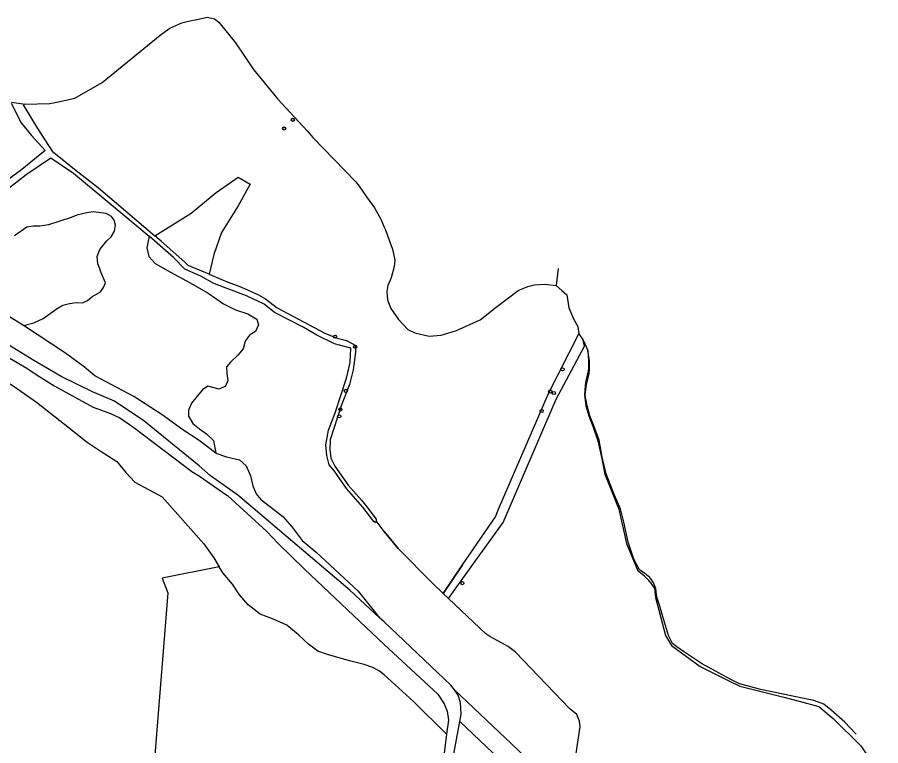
# Model space of a CAD drawing. Extents: x 162722 to 165099, y 384721 to 386283.
# Drawn here: x 163886.4 to 164153.7, y 386006.4 to 386232 of the extents above; entities that cross this region are included whole.
import ezdxf

# ---------------------------------------------------------------- set-up
doc = ezdxf.new("R2010")
doc.units = 0
for name, color, linetype in [('IMGEO_Boom', 7, 'Continuous'), ('IMGEO_Gemengd_bos', 7, 'Continuous'), ('IMGEO_Grasland_overig', 7, 'Continuous'), ('IMGEO_Groenvoorziening', 7, 'Continuous'), ('IMGEO_Hek', 7, 'Continuous'), ('IMGEO_Loofbos', 7, 'Continuous'), ('IMGEO_Rietland', 7, 'Continuous'), ('IMGEO_Rivier', 7, 'Continuous'), ('IMGEO_Voetpad_onverhard', 7, 'Continuous'), ('IMGEO_Waterloop', 7, 'Continuous')]:
    doc.layers.add(name, color=color, linetype=linetype)

msp = doc.modelspace()

# ---------------------------------------------------------------- linework, layer by layer
at = {"layer": 'IMGEO_Boom'}
for centre in [(163971.72, 386200.25), (163969.06, 386197.56), (163984.79, 386133.12), (163991.01, 386130), (164055.21, 386123.01), (163988.12, 386116.31), (164051.39, 386116.14), (164052.51, 386115.65), (163986.42, 386110.54), (164048.75, 386110.11), (163986.09, 386108.43), (164024.21, 386056.78)]:
    msp.add_circle(centre, 0.489, dxfattribs=at)
at = {"layer": 'IMGEO_Gemengd_bos'}
for points in [[(163888.36, 386136.6), (163891.55, 386137.36), (163894.43, 386138.74), (163898.79, 386141.82), (163900.55, 386142.82), (163902.58, 386143.37), (163904.64, 386143.64), (163906.62, 386143.56), (163908.22, 386144.28), (163909.5, 386145.47), (163912.2, 386146.96), (163913.17, 386148.32), (163913.74, 386149.79), (163912.36, 386152.87), (163911.91, 386154.45), (163911.41, 386155.62), (163911.19, 386157.96), (163911.99, 386160.11), (163914.19, 386162.77), (163915.49, 386163.98), (163916.51, 386165.76), (163916.8, 386167.68), (163916.45, 386169.16), (163915.62, 386170.31), (163913.93, 386171.28), (163909.96, 386171.73), (163908.01, 386171.46), (163904.91, 386170.77), (163903.17, 386169.96), (163896.15, 386167.74), (163893.43, 386167.29), (163891.35, 386167.35), (163889.42, 386166.96), (163885.55, 386164.28)], [(163927.24, 386164.18), (163926.51, 386160.57), (163927.18, 386157.88), (163929.13, 386155.77), (163933.86, 386153.1), (163939.98, 386149.8), (163945.54, 386146.6), (163950.32, 386143.3), (163953.95, 386141.37), (163957.81, 386140.13), (163960.58, 386138.5), (163961.06, 386136.75), (163960.22, 386134.67), (163958.27, 386133.6), (163956.95, 386131.7), (163956.31, 386129.33), (163954.66, 386127.35), (163952.48, 386125.24), (163951.21, 386123.8), (163951.29, 386121.74), (163951.64, 386119.53), (163950.86, 386117.73), (163948.98, 386116.81), (163945.43, 386117.73), (163943.8, 386116.61), (163942.12, 386114.65), (163940.42, 386112.47), (163939.49, 386110.33), (163939.39, 386108.45), (163940.76, 386106.22), (163942.84, 386104.52), (163944.97, 386102.99), (163947.18, 386100.96), (163947.85, 386097.05)], [(163888.36, 386136.6), (163883.23, 386139.74), (163877.84, 386143.75), (163874.26, 386145.38), (163871.36, 386146.37), (163868.62, 386146.29)], [(163867.13, 386130.13), (163870.52, 386127.25), (163876.36, 386123.35), (163885.51, 386117.71), (163892.35, 386112.79), (163901.09, 386106.05), (163908.09, 386100.4), (163912.13, 386097.74), (163917.22, 386094.41), (163920.08, 386091.02), (163922.87, 386088.02), (163931.28, 386083.48), (163944.15, 386068.95), (163947.3, 386064.59), (163948.98, 386061.82)], [(163947.85, 386097.05), (163951.15, 386095.88), (163955.26, 386095.01), (163957.32, 386093.11), (163958.61, 386089.98), (163959.39, 386086.87), (163960.38, 386084.44), (163961.73, 386082.75), (163968.61, 386077.37), (163971.52, 386074.11), (163974.62, 386069.99), (163978.95, 386066.36), (163991.98, 386054.34), (163998.6, 386046.05)], [(164018.21, 386053.57), (164015.01, 386056.62), (164004.35, 386067.47), (164000, 386072.81), (163997.55, 386076.12)], [(163948.98, 386061.82), (163931.27, 386058.32), (163933.07, 386053.83), (163925.23, 385955.78), (163965.11, 385952.2), (163955.64, 385861.21), (163964.79, 385822.8)], [(164019.31, 386010.03), (164009.09, 386020.14), (164000, 386028.37), (163998.52, 386029.55), (163996.5, 386030.64), (163993.77, 386031.64), (163989.23, 386032.7), (163982.42, 386034.65), (163979.43, 386035.7), (163976.56, 386037.84), (163973.49, 386040.79), (163969.86, 386043.78), (163965.92, 386045.52), (163961.62, 386047.22), (163957.89, 386050.05), (163955.26, 386053.21), (163953.01, 386056.51), (163950.07, 386059.99), (163948.98, 386061.82)], [(164057.24, 385990.07), (164058.75, 386000), (164060.63, 386012.29), (164060.5, 386014.06), (164059.66, 386016.1), (164057.5, 386017.82), (164040.64, 386035.4), (164038.39, 386037.18), (164032.66, 386040.25), (164031.43, 386041.1), (164019.88, 386051.98)], [(164021.73, 386023.71), (164057.24, 385990.07)]]:
    msp.add_lwpolyline(points, dxfattribs=at)
at = {"layer": 'IMGEO_Grasland_overig'}
msp.add_lwpolyline([(163929.01, 386164.37), (163940.28, 386171.3), (163948.02, 386177.75), (163954.82, 386182.45), (163958.48, 386180.33), (163954.8, 386173.59), (163949.69, 386165.38), (163947.25, 386158.59), (163945.86, 386152.43)], dxfattribs=at)
at = {"layer": 'IMGEO_Groenvoorziening'}
for points in [[(164063.01, 386128.84), (164063.23, 386125.6), (164063.23, 386123.07), (164062.3, 386118.91), (164062.12, 386116.69), (164061.99, 386114.94), (164062.4, 386111.64), (164063.41, 386108.3), (164064.6, 386105.35), (164066.12, 386100.89), (164067.26, 386095.78), (164068.34, 386090.55), (164072.62, 386079.7), (164075.01, 386069.06), (164078.55, 386060.55)], [(164082.28, 386057.06), (164083.65, 386055.1), (164083.93, 386052.31), (164087.02, 386040.56), (164088.92, 386037.47), (164097.83, 386030.92), (164106.85, 386026.48), (164110.07, 386024.85), (164123.71, 386021.45), (164128.4, 386020.2), (164134.54, 386018.56), (164138.91, 386014.9), (164147.54, 386006.45), (164150.54, 386001.98), (164152.76, 385997.59), (164153.47, 385994.04), (164153.68, 385990.5), (164153.28, 385988.09), (164151.83, 385985.96), (164146.76, 385985.21), (164145.91, 385985.6)]]:
    msp.add_lwpolyline(points, dxfattribs=at)
msp.add_arc((164069.89, 386047.56), 15.61, 37.4671, 56.3333, dxfattribs=at)
at = {"layer": 'IMGEO_Hek'}
for points in [[(164035.43, 386079.71), (164050.82, 386115.53)], [(164026.41, 386061.06), (164036.84, 386075.57), (164053.25, 386113.78)], [(164024.26, 386062.44), (164034.41, 386077.32), (164035.43, 386079.71)], [(164000, 386072.81), (164004.35, 386067.47), (164015.01, 386056.62), (164018.21, 386053.57)], [(164024.26, 386062.44), (164018.21, 386053.57)], [(164019.88, 386051.98), (164026.41, 386061.06)], [(164018.21, 386053.57), (164019.88, 386051.98)], [(164060.63, 386012.29), (164060.5, 386014.06), (164059.66, 386016.1), (164057.5, 386017.82), (164040.64, 386035.4), (164038.39, 386037.18), (164032.66, 386040.25), (164031.43, 386041.1), (164019.88, 386051.98)], [(164057.24, 385990.07), (164058.75, 386000), (164060.63, 386012.29)]]:
    msp.add_lwpolyline(points, dxfattribs=at)
at = {"layer": 'IMGEO_Loofbos'}
msp.add_lwpolyline([(164056.14, 385982.87), (164023.38, 386013.9)], dxfattribs=at)
at = {"layer": 'IMGEO_Rietland'}
msp.add_lwpolyline([(163947.85, 386097.05), (163942.77, 386100.94), (163937.69, 386104.26), (163931.26, 386108.86), (163922.57, 386114.57), (163910.48, 386120.97), (163907.23, 386123.66), (163901.34, 386128.01), (163888.36, 386136.6)], dxfattribs=at)
at = {"layer": 'IMGEO_Rivier'}
for points in [[(163888.81, 386205.13), (163896.55, 386205.31), (163897.7, 386205.55), (163902.87, 386206.65), (163904.22, 386206.93), (163912.7, 386211.83), (163930.68, 386226.43), (163932.2, 386227.59), (163933.63, 386228.67), (163937.38, 386230.32), (163939.81, 386230.94), (163941.98, 386231.36), (163945.35, 386232.01), (163947.52, 386231.49), (163948.83, 386230.52), (163953.94, 386224.08), (163959.51, 386215.78), (163967.11, 386206.64), (163976.16, 386196.79), (163977.43, 386195.41), (163977.97, 386194.82), (163991.17, 386181.2), (163992.31, 386179.66), (163994.53, 386176.45), (163996.96, 386172.95), (163998.96, 386169.44), (164000, 386167.02), (164000.37, 386166.17), (164001.54, 386163), (164002.57, 386160.21), (164003.27, 386156.81), (164003.12, 386154.82), (164002.14, 386151.33), (164001.11, 386148.99), (164000.81, 386147.06), (164001.02, 386144.47), (164002.08, 386141.86), (164004.45, 386138.38), (164007.33, 386135.34), (164009.45, 386134.3), (164013.96, 386133.27), (164017.68, 386133.6), (164022.39, 386135.01), (164029.67, 386138.33), (164034.69, 386142.23), (164041.48, 386147.42), (164044.46, 386148.65), (164046.5, 386149.16), (164049.63, 386149.38), (164053.19, 386148.93)], [(163884.63, 386205.75), (163886.78, 386205.43), (163888.81, 386205.13)], [(164053.89, 386154.23), (164053.19, 386148.93)], [(164053.19, 386148.93), (164054.95, 386147.4), (164056.55, 386146.02), (164057.17, 386142.05), (164058.64, 386138.62), (164059.9, 386136.24), (164060.28, 386134.02)], [(164060.28, 386134.02), (164061.58, 386132.05)], [(164061.58, 386132.05), (164063.01, 386128.84)], [(164145.85, 386010.25), (164142.54, 386013.74), (164138.22, 386017.54), (164136.07, 386019.34), (164133, 386020.48), (164127.92, 386021.52), (164123.52, 386022.39), (164116.47, 386023.9), (164112.79, 386024.9), (164109.99, 386025.56), (164107.13, 386027.08), (164098.24, 386031.85), (164092.61, 386035.59), (164090.54, 386037.03), (164089.21, 386038.09), (164087.99, 386040.62), (164086.19, 386046.79), (164085.16, 386049.92), (164084.37, 386052.42), (164084.05, 386055.11), (164083.23, 386057.13), (164082.17, 386058.57), (164080.7, 386059.76), (164079.07, 386060.93), (164077.28, 386064.2), (164075.49, 386069.44), (164074.18, 386075.64), (164073.14, 386079.81), (164071.23, 386084.26), (164068.74, 386090.65), (164067.57, 386095.37), (164067.49, 386095.79), (164066.52, 386101.1), (164064.87, 386105.54), (164063.61, 386108.56), (164062.79, 386111.72), (164062.16, 386114.95), (164062.36, 386116.77), (164062.74, 386118.92), (164063.41, 386121.72), (164063.59, 386123.07), (164063.58, 386125.66), (164063.01, 386128.84)], [(164145.85, 386010.25), (164145.86, 386010.26)], [(164146.06, 386010.03), (164145.85, 386010.25)]]:
    msp.add_lwpolyline(points, dxfattribs=at)
at = {"layer": 'IMGEO_Voetpad_onverhard'}
for points in [[(163998.6, 386046.05), (163989.39, 386054.62), (163954.73, 386084.06), (163946.3, 386089.96), (163942.73, 386093.11), (163925.61, 386107.05), (163916.55, 386113.09), (163909.76, 386115.99), (163900.04, 386120.74), (163891.59, 386125.7), (163884.83, 386129.86), (163877.92, 386134.49), (163873.92, 386136.95), (163870.64, 386139.35), (163867.61, 386140.88)], [(163883.89, 386126.54), (163889.43, 386123.38), (163892.27, 386121.38), (163898.08, 386117.76), (163909.96, 386111.26), (163915.31, 386109.31), (163918.15, 386107.99), (163922.49, 386105.01), (163940.48, 386091.4), (163942.87, 386089.94), (163951.34, 386084.07), (163951.51, 386083.92), (163963.67, 386072.77), (163967.22, 386069.08), (163975.37, 386061.11), (164000, 386037.77), (164016.58, 386022.41), (164018.57, 386019.44), (164019.49, 386017.14), (164019.88, 386014.38), (164019.31, 386010.03)], [(164021.73, 386023.71), (164020.67, 386025.15), (164000, 386044.78), (163998.6, 386046.05)], [(164023.38, 386013.9), (164023.81, 386016.25), (164023.6, 386019.83), (164022.91, 386022.13), (164021.73, 386023.71)], [(164020.79, 386000), (164023.38, 386013.9)], [(164019.31, 386010.03), (164018, 386000)]]:
    msp.add_lwpolyline(points, dxfattribs=at)
at = {"layer": 'IMGEO_Waterloop'}
for points in [[(163884.53, 386205.39), (163887.7, 386199.3), (163890.85, 386195.39), (163895.11, 386190.74), (163887.3, 386184.44), (163882.09, 386180.66), (163877.04, 386175.6), (163865.92, 386166), (163865.24, 386165.24), (163865.08, 386164.06), (163865.06, 386163.92), (163864.2, 386148.78)], [(163888.81, 386205.13), (163888.27, 386204.92), (163892.7, 386197.54), (163897.29, 386190.58), (163904.64, 386184.52), (163911.62, 386179.21), (163929.01, 386164.37)], [(163865.86, 386154.48), (163866.28, 386163.29), (163866.3, 386163.76), (163867.47, 386165.69), (163876.33, 386172.78), (163883.11, 386178.62), (163889.23, 386183.3), (163896.82, 386188.43), (163903.83, 386183.73), (163922.88, 386167.96), (163927.24, 386164.18)], [(163997.55, 386076.12), (163997.29, 386075.49), (163996.82, 386075.88), (163993.43, 386080.33), (163989.79, 386084.45), (163988.34, 386086.08), (163984.59, 386091.42), (163982.94, 386093.42), (163982.3, 386096.32), (163981.97, 386099.57), (163982.81, 386104.14), (163984.79, 386109.48), (163988.39, 386120.22), (163989.51, 386125.12), (163989.68, 386129.59), (163984.58, 386130.89), (163979.14, 386133.53), (163974.95, 386136.07), (163966.03, 386140.54), (163962.86, 386143.2), (163957.35, 386145.79), (163947.27, 386149.6), (163943.23, 386151.86), (163938.27, 386153.97), (163934.77, 386157.65), (163927.24, 386164.18)], [(163945.86, 386152.43), (163943.52, 386153.42), (163939.31, 386155.19), (163938.32, 386156.2), (163930.96, 386162.71), (163930.33, 386163.24), (163929.01, 386164.37)], [(163945.86, 386152.43), (163950.9, 386150.31), (163955.8, 386148.41), (163961.11, 386146.05), (163963.29, 386144.83), (163966.85, 386141.98), (163981.65, 386134.19), (163985.46, 386132.66), (163988.33, 386131.95), (163991, 386130.43), (163991.1, 386128.35), (163990.37, 386122.86), (163989.23, 386118.26), (163986.72, 386111.71), (163983.27, 386101.17), (163983.17, 386098.12), (163983.47, 386095.43), (163984.72, 386092.97), (163988.86, 386087.16), (163992.95, 386082.43), (163994.68, 386080.42), (163997.56, 386076.6), (163997.55, 386076.12)], [(164018.21, 386053.57), (164024.26, 386062.44), (164034.41, 386077.32), (164035.43, 386079.71), (164050.82, 386115.53), (164060.28, 386134.02)], [(164019.88, 386051.98), (164026.41, 386061.06), (164036.84, 386075.57), (164053.25, 386113.78), (164062.05, 386130.17), (164061.58, 386132.05)], [(164019.88, 386051.98), (164018.21, 386053.57)]]:
    msp.add_lwpolyline(points, dxfattribs=at)

doc.saveas('drawing.dxf')
